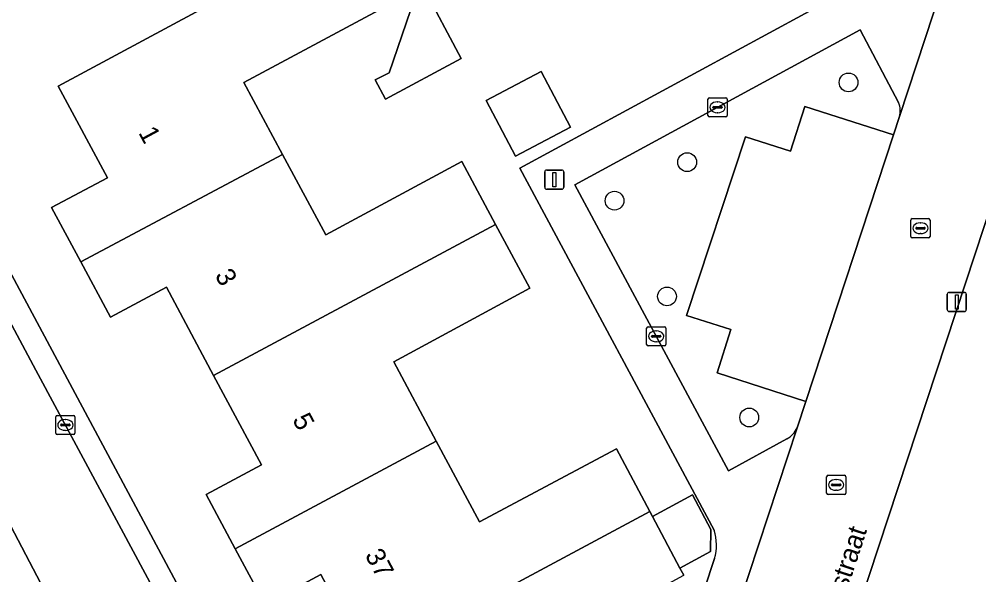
# Model space of a CAD drawing. Extents: x 157793 to 159380, y 380877 to 382313.
# Drawn here: x 159080.1 to 159130.1, y 382013.7 to 382042.7 of the extents above; entities that cross this region are included whole.
import ezdxf

# ---------------------------------------------------------------- set-up
doc = ezdxf.new("R2010")
doc.units = 0
for name, color, linetype in [('IMGEO_Boom', 7, 'Continuous'), ('IMGEO_Erf', 7, 'Continuous'), ('IMGEO_Groenvoorziening', 7, 'Continuous'), ('IMGEO_Kolk', 7, 'Continuous'), ('IMGEO_Lichtmast', 7, 'Continuous'), ('IMGEO_Openbare_ruimte_label', 7, 'Continuous'), ('IMGEO_Pand', 7, 'Continuous'), ('IMGEO_Pand_nummerreeks', 7, 'Continuous'), ('IMGEO_Parkeervlak_open', 7, 'Continuous'), ('IMGEO_Rijbaan_lokaal_open', 7, 'Continuous'), ('IMGEO_Voetpad_open', 7, 'Continuous')]:
    doc.layers.add(name, color=color, linetype=linetype)

msp = doc.modelspace()

# ---------------------------------------------------------------- linework, layer by layer
at = {"layer": 'IMGEO_Boom'}
for centre in [(159123.312, 382039.408), (159114.895, 382035.25), (159111.107, 382033.242), (159113.843, 382028.251), (159118.135, 382021.941)]:
    msp.add_circle(centre, 0.489, dxfattribs=at)
at = {"layer": 'IMGEO_Erf'}
for points in [[(159058.605, 382068.846), (159059.608, 382066.924), (159071.207, 382045.124), (159073.343, 382041.137), (159076.08, 382036.029), (159076.17, 382035.861), (159077.929, 382032.58), (159089.7, 382010.625), (159095.396, 382000), (159099.385, 381992.559)], [(159133.238, 382065.903), (159129.251, 382063.628), (159136.415, 382050.207), (159119.875, 382000)], [(159116.298, 382016.061), (159106.162, 382034.945), (159126.623, 382046.04), (159126.157, 382046.876), (159128.002, 382047.852), (159120.914, 382060.575)], [(159098.247, 382009.153), (159095.781, 382013.765), (159092.883, 382012.2), (159091.327, 382015.094), (159089.806, 382017.921), (159092.687, 382019.48), (159090.195, 382024.132), (159087.733, 382028.728), (159084.819, 382027.175), (159083.27, 382030.054), (159081.741, 382032.895), (159084.656, 382034.432), (159082.09, 382039.218), (159092.28, 382044.707)], [(159100.536, 382044.11), (159091.765, 382039.408), (159093.789, 382035.648), (159096.045, 382031.457), (159103.145, 382035.281), (159104.905, 382031.997), (159106.686, 382028.674), (159099.592, 382024.847), (159101.811, 382020.701), (159104.056, 382016.505), (159111.211, 382020.308), (159112.951, 382017.04), (159113.085, 382016.789), (159115.167, 382017.906), (159116.125, 382016.107), (159116.12, 382014.951), (159114.52, 382014.093), (159114.716, 382013.726)], [(159101.112, 382044.419), (159103.109, 382040.651), (159099.169, 382038.536), (159098.626, 382039.548), (159099.352, 382039.909), (159100.685, 382043.83)], [(159110.979, 381998.428), (159111.498, 382000), (159116.32, 382014.593)]]:
    msp.add_lwpolyline(points, dxfattribs=at)
msp.add_lwpolyline([(159104.405, 382038.457), (159107.276, 382039.978), (159108.813, 382037.078), (159105.943, 382035.556)], close=True, dxfattribs=at)
msp.add_arc((159113.982, 382015.292), 2.441, 343.3538, 18.3634, dxfattribs=at)
at = {"layer": 'IMGEO_Groenvoorziening'}
for points in [[(159125.922, 382038.351), (159123.912, 382042.141), (159109.039, 382034.068), (159117.047, 382019.167), (159120.089, 382020.835)], [(159120.626, 382021.404), (159121.079, 382022.78), (159116.456, 382024.263), (159117.177, 382026.527), (159114.857, 382027.262), (159117.942, 382036.566), (159120.284, 382035.815), (159121.034, 382038.157), (159125.654, 382036.678), (159125.967, 382037.63)]]:
    msp.add_lwpolyline(points, dxfattribs=at)
for centre, radius, start, end in [((159125.001, 382037.932), 1.012, 342.6614, 24.4814), ((159119.671, 382021.768), 1.022, 294.158, 339.1565)]:
    msp.add_arc(centre, radius, start, end, dxfattribs=at)
at = {"layer": 'IMGEO_Kolk'}
for p, q in [((159116.054, 382038.608), (159116.906, 382038.608)), ((159115.979, 382037.682), (159115.979, 382038.534)), ((159116.238, 382038.102), (159116.238, 382038.114)), ((159116.676, 382038.065), (159116.278, 382038.065)), ((159116.281, 382038.151), (159116.679, 382038.151)), ((159116.467, 382038.388), (159116.492, 382038.388)), ((159116.722, 382038.114), (159116.722, 382038.102)), ((159116.98, 382038.534), (159116.98, 382037.682)), ((159116.906, 382037.608), (159116.054, 382037.608)), ((159116.49, 382037.828), (159116.465, 382037.828)), ((159126.565, 382031.382), (159126.565, 382032.234)), ((159126.64, 382032.308), (159127.492, 382032.308)), ((159127.053, 382032.088), (159127.078, 382032.088)), ((159127.566, 382032.234), (159127.566, 382031.382)), ((159126.824, 382031.802), (159126.824, 382031.814)), ((159127.262, 382031.765), (159126.864, 382031.765)), ((159126.867, 382031.851), (159127.265, 382031.851)), ((159127.308, 382031.814), (159127.308, 382031.802)), ((159127.492, 382031.308), (159126.64, 382031.308)), ((159127.076, 382031.528), (159127.051, 382031.528)), ((159112.781, 382025.745), (159112.781, 382026.597)), ((159112.856, 382026.671), (159113.708, 382026.671)), ((159113.782, 382026.597), (159113.782, 382025.745)), ((159113.04, 382026.165), (159113.04, 382026.177)), ((159113.478, 382026.128), (159113.08, 382026.128)), ((159113.083, 382026.214), (159113.481, 382026.214)), ((159113.269, 382026.451), (159113.294, 382026.451)), ((159113.524, 382026.177), (159113.524, 382026.165)), ((159113.708, 382025.671), (159112.856, 382025.671)), ((159113.292, 382025.891), (159113.267, 382025.891)), ((159082.036, 382022.052), (159082.888, 382022.052)), ((159081.961, 382021.126), (159081.961, 382021.978)), ((159082.22, 382021.546), (159082.22, 382021.558)), ((159082.263, 382021.595), (159082.661, 382021.595)), ((159082.449, 382021.832), (159082.474, 382021.832)), ((159082.704, 382021.558), (159082.704, 382021.546)), ((159082.962, 382021.978), (159082.962, 382021.126)), ((159082.888, 382021.052), (159082.036, 382021.052)), ((159082.658, 382021.509), (159082.26, 382021.509)), ((159082.472, 382021.272), (159082.447, 382021.272)), ((159122.167, 382018.002), (159122.167, 382018.854)), ((159122.242, 382018.928), (159123.094, 382018.928)), ((159122.655, 382018.708), (159122.68, 382018.708)), ((159123.168, 382018.854), (159123.168, 382018.002)), ((159122.426, 382018.422), (159122.426, 382018.434)), ((159122.864, 382018.385), (159122.466, 382018.385)), ((159122.469, 382018.471), (159122.867, 382018.471)), ((159122.678, 382018.148), (159122.653, 382018.148)), ((159122.91, 382018.434), (159122.91, 382018.422)), ((159123.094, 382017.928), (159122.242, 382017.928))]:
    msp.add_line(p, q, dxfattribs=at)
for points in [[(159116.054, 382038.608), (159116.906, 382038.608)], [(159115.979, 382037.682), (159115.979, 382038.534)], [(159116.98, 382038.534), (159116.98, 382037.682)], [(159116.906, 382037.608), (159116.054, 382037.608)], [(159126.565, 382031.382), (159126.565, 382032.234)], [(159126.64, 382032.308), (159127.492, 382032.308)], [(159127.566, 382032.234), (159127.566, 382031.382)], [(159127.492, 382031.308), (159126.64, 382031.308)], [(159112.781, 382025.745), (159112.781, 382026.597)], [(159112.856, 382026.671), (159113.708, 382026.671)], [(159113.782, 382026.597), (159113.782, 382025.745)], [(159113.708, 382025.671), (159112.856, 382025.671)], [(159082.036, 382022.052), (159082.888, 382022.052)], [(159081.961, 382021.126), (159081.961, 382021.978)], [(159082.962, 382021.978), (159082.962, 382021.126)], [(159082.888, 382021.052), (159082.036, 382021.052)], [(159122.167, 382018.002), (159122.167, 382018.854)], [(159122.242, 382018.928), (159123.094, 382018.928)], [(159123.168, 382018.854), (159123.168, 382018.002)], [(159123.094, 382017.928), (159122.242, 382017.928)]]:
    msp.add_lwpolyline(points, dxfattribs=at)
for centre, radius, start, end in [((159116.056, 382038.532), 0.0765, 91.552, 178.448), ((159116.056, 382038.532), 0.0765, 91.552, 178.448), ((159116.904, 382038.532), 0.0765, 1.552, 88.448), ((159116.904, 382038.532), 0.0765, 1.552, 88.448), ((159116.278, 382038.111), 0.0403, 85.8775, 175.7526), ((159116.275, 382038.101), 0.0366, 178.938, 274.7102), ((159116.679, 382038.108), 0.043, 264.8664, 352.4533), ((159116.683, 382038.113), 0.0386, 1.7309, 96.639), ((159116.056, 382037.684), 0.0765, 181.552, 268.448), ((159116.056, 382037.684), 0.0765, 181.552, 268.448), ((159116.904, 382037.684), 0.0765, 271.552, 358.448), ((159116.904, 382037.684), 0.0765, 271.552, 358.448), ((159126.642, 382032.232), 0.0765, 91.552, 178.448), ((159126.642, 382032.232), 0.0765, 91.552, 178.448), ((159127.49, 382032.232), 0.0765, 1.552, 88.448), ((159127.49, 382032.232), 0.0765, 1.552, 88.448), ((159126.864, 382031.811), 0.0403, 85.8775, 175.7526), ((159126.861, 382031.801), 0.0366, 178.938, 274.7102), ((159127.265, 382031.808), 0.043, 264.8664, 352.4533), ((159127.269, 382031.813), 0.0386, 1.7309, 96.639), ((159126.642, 382031.384), 0.0765, 181.552, 268.448), ((159126.642, 382031.384), 0.0765, 181.552, 268.448), ((159127.49, 382031.384), 0.0765, 271.552, 358.448), ((159127.49, 382031.384), 0.0765, 271.552, 358.448), ((159112.858, 382026.595), 0.0765, 91.552, 178.448), ((159112.858, 382026.595), 0.0765, 91.552, 178.448), ((159113.706, 382026.595), 0.0765, 1.552, 88.448), ((159113.706, 382026.595), 0.0765, 1.552, 88.448), ((159113.08, 382026.174), 0.0403, 85.8775, 175.7526), ((159113.077, 382026.164), 0.0366, 178.938, 274.7102), ((159113.481, 382026.171), 0.043, 264.8664, 352.4533), ((159113.485, 382026.176), 0.0386, 1.7309, 96.639), ((159112.858, 382025.747), 0.0765, 181.552, 268.448), ((159112.858, 382025.747), 0.0765, 181.552, 268.448), ((159113.706, 382025.747), 0.0765, 271.552, 358.448), ((159113.706, 382025.747), 0.0765, 271.552, 358.448), ((159082.038, 382021.976), 0.0765, 91.552, 178.448), ((159082.038, 382021.976), 0.0765, 91.552, 178.448), ((159082.886, 382021.976), 0.0765, 1.552, 88.448), ((159082.886, 382021.976), 0.0765, 1.552, 88.448), ((159082.26, 382021.555), 0.0403, 85.8775, 175.7526), ((159082.257, 382021.545), 0.0366, 178.938, 274.7102), ((159082.661, 382021.552), 0.043, 264.8664, 352.4533), ((159082.665, 382021.557), 0.0386, 1.7309, 96.639), ((159082.038, 382021.128), 0.0765, 181.552, 268.448), ((159082.038, 382021.128), 0.0765, 181.552, 268.448), ((159082.886, 382021.128), 0.0765, 271.552, 358.448), ((159082.886, 382021.128), 0.0765, 271.552, 358.448), ((159122.244, 382018.852), 0.0765, 91.552, 178.448), ((159122.244, 382018.852), 0.0765, 91.552, 178.448), ((159123.092, 382018.852), 0.0765, 1.552, 88.448), ((159123.092, 382018.852), 0.0765, 1.552, 88.448), ((159122.466, 382018.431), 0.0403, 85.8775, 175.7526), ((159122.463, 382018.421), 0.0366, 178.938, 274.7102), ((159122.867, 382018.428), 0.043, 264.8664, 352.4533), ((159122.871, 382018.433), 0.0386, 1.7309, 96.639), ((159122.244, 382018.004), 0.0765, 181.552, 268.448), ((159122.244, 382018.004), 0.0765, 181.552, 268.448), ((159123.092, 382018.004), 0.0765, 271.552, 358.448), ((159123.092, 382018.004), 0.0765, 271.552, 358.448)]:
    msp.add_arc(centre, radius, start, end, dxfattribs=at)
for centre, major_axis, ratio, start_param, end_param in [((159116.466, 382038.108), (-0.387, 0.002), 0.722429, 4.712389, 7.853982), ((159116.491, 382038.108), (-0.39, 0.002), 0.717154, 1.570796, 4.712389), ((159127.052, 382031.808), (-0.387, 0.002), 0.722429, 4.712389, 7.853982), ((159127.077, 382031.808), (-0.39, 0.002), 0.717154, 1.570796, 4.712389), ((159113.268, 382026.171), (-0.387, 0.002), 0.722429, 4.712389, 7.853982), ((159113.293, 382026.171), (-0.39, 0.002), 0.717154, 1.570796, 4.712389), ((159082.448, 382021.552), (-0.387, 0.002), 0.722429, 4.712389, 7.853982), ((159082.473, 382021.552), (-0.39, 0.002), 0.717154, 1.570796, 4.712389), ((159122.654, 382018.428), (-0.387, 0.002), 0.722429, 4.712389, 7.853982), ((159122.679, 382018.428), (-0.39, 0.002), 0.717154, 1.570796, 4.712389)]:
    msp.add_ellipse(centre, major_axis=major_axis, ratio=ratio, start_param=start_param, end_param=end_param, dxfattribs=at)
at = {"layer": 'IMGEO_Lichtmast'}
for p, q in [((159107.467, 382033.941), (159107.467, 382034.741)), ((159107.467, 382034.741), (159107.467, 382033.941)), ((159107.567, 382034.841), (159108.357, 382034.841)), ((159108.357, 382034.841), (159107.567, 382034.841)), ((159108.457, 382034.741), (159108.457, 382033.941)), ((159108.457, 382033.941), (159108.457, 382034.741)), ((159108.357, 382033.841), (159107.567, 382033.841)), ((159107.567, 382033.841), (159108.357, 382033.841)), ((159128.464, 382027.564), (159128.464, 382028.364)), ((159128.464, 382028.364), (159128.464, 382027.564)), ((159128.564, 382028.464), (159129.354, 382028.464)), ((159129.354, 382028.464), (159128.564, 382028.464)), ((159129.454, 382028.364), (159129.454, 382027.564)), ((159129.454, 382027.564), (159129.454, 382028.364)), ((159129.354, 382027.464), (159128.564, 382027.464)), ((159128.564, 382027.464), (159129.354, 382027.464))]:
    msp.add_line(p, q, dxfattribs=at)
for points in [[(159107.887, 382034.716), (159108.037, 382034.716), (159108.037, 382033.966), (159107.887, 382033.966), (159107.887, 382034.716)], [(159128.884, 382028.339), (159129.034, 382028.339), (159129.034, 382027.589), (159128.884, 382027.589), (159128.884, 382028.339)]]:
    msp.add_lwpolyline(points, dxfattribs=at)
for centre, start, end in [((159107.567, 382034.741), 90, 180), ((159107.567, 382034.741), 90, 180), ((159108.357, 382034.741), 0, 90), ((159108.357, 382034.741), 360, 90), ((159107.567, 382033.941), 180, 270), ((159107.567, 382033.941), 180, 270), ((159108.357, 382033.941), 270, 0), ((159108.357, 382033.941), 270, 0), ((159128.564, 382028.364), 90, 180), ((159128.564, 382028.364), 90, 180), ((159129.354, 382028.364), 0, 90), ((159129.354, 382028.364), 360, 90), ((159128.564, 382027.564), 180, 270), ((159128.564, 382027.564), 180, 270), ((159129.354, 382027.564), 270, 0), ((159129.354, 382027.564), 270, 0)]:
    msp.add_arc(centre, 0.1, start, end, dxfattribs=at)
at = {"layer": 'IMGEO_Pand'}
for points in [[(159091.765, 382039.408), (159100.536, 382044.11), (159100.685, 382043.83), (159099.352, 382039.909), (159098.626, 382039.548), (159099.169, 382038.536), (159103.109, 382040.651), (159101.112, 382044.419), (159099.026, 382048.309), (159092.28, 382044.707), (159082.09, 382039.218), (159084.656, 382034.432), (159081.741, 382032.895), (159083.27, 382030.054), (159093.789, 382035.648)], [(159104.405, 382038.457), (159105.943, 382035.556), (159108.813, 382037.078), (159107.276, 382039.978)], [(159090.195, 382024.132), (159104.905, 382031.997), (159103.145, 382035.281), (159096.045, 382031.457), (159093.789, 382035.648), (159083.27, 382030.054), (159084.819, 382027.175), (159087.733, 382028.728)], [(159091.327, 382015.094), (159101.811, 382020.701), (159099.592, 382024.847), (159106.686, 382028.674), (159104.905, 382031.997), (159090.195, 382024.132), (159092.687, 382019.48), (159089.806, 382017.921)], [(159091.327, 382015.094), (159092.883, 382012.2), (159095.781, 382013.765), (159098.247, 382009.153), (159112.951, 382017.04), (159111.211, 382020.308), (159104.056, 382016.505), (159101.811, 382020.701)], [(159113.085, 382016.789), (159114.52, 382014.093), (159116.12, 382014.951), (159116.125, 382016.107), (159115.167, 382017.906)], [(159107.609, 382009.864), (159114.716, 382013.726), (159114.52, 382014.093), (159113.085, 382016.789), (159112.951, 382017.04), (159098.247, 382009.153), (159100.741, 382004.488), (159097.863, 382002.952), (159099.418, 382000), (159109.933, 382005.544)]]:
    msp.add_lwpolyline(points, close=True, dxfattribs=at)
at = {"layer": 'IMGEO_Parkeervlak_open'}
msp.add_lwpolyline([(159121.079, 382022.78), (159125.654, 382036.678), (159121.034, 382038.157), (159120.284, 382035.815), (159117.942, 382036.566), (159114.857, 382027.262), (159117.177, 382026.527), (159116.456, 382024.263)], close=True, dxfattribs=at)
at = {"layer": 'IMGEO_Rijbaan_lokaal_open'}
for points in [[(159119.875, 382000), (159136.415, 382050.207), (159129.251, 382063.628), (159122.283, 382059.652), (159128.931, 382047.292), (159129.065, 382047.04), (159125.967, 382037.63), (159125.654, 382036.678), (159121.079, 382022.78), (159120.626, 382021.404), (159113.579, 382000), (159112.527, 381996.806), (159110.478, 381993.665), (159101.213, 381988.828), (159100.291, 381988.347), (159109.169, 381971.815), (159109.875, 381970.417), (159110.957, 381970.959)], [(159085.143, 382005.714), (159084.067, 382007.775), (159079.626, 382016.284)]]:
    msp.add_lwpolyline(points, dxfattribs=at)
msp.add_lwpolyline([(159088.616, 382010.088), (159085.368, 382016.136), (159080.928, 382024.404), (159079.107, 382027.796), (159076.849, 382032), (159075.088, 382035.28), (159072.269, 382040.552), (159070.124, 382044.565), (159068.811, 382047.021), (159068.649, 382047.322), (159064.214, 382044.942), (159064.35, 382044.751), (159067.577, 382038.736), (159078.214, 382018.91), (159079.489, 382016.546), (159079.626, 382016.284), (159084.067, 382007.775)], close=True, dxfattribs=at)
at = {"layer": 'IMGEO_Voetpad_open'}
for points in [[(159125.967, 382037.63), (159129.065, 382047.04), (159128.931, 382047.292), (159126.623, 382046.04), (159106.162, 382034.945), (159116.298, 382016.061)], [(159120.089, 382020.835), (159117.047, 382019.167), (159109.039, 382034.068), (159123.912, 382042.141), (159125.922, 382038.351)], [(159099.385, 381992.559), (159095.396, 382000), (159089.7, 382010.625), (159088.616, 382010.088), (159093.57, 382000.862), (159094.033, 382000), (159095.361, 381997.528), (159099.381, 381990.042), (159100.291, 381988.347), (159101.213, 381988.828), (159110.478, 381993.665), (159112.527, 381996.806), (159113.579, 382000), (159120.626, 382021.404)], [(159116.32, 382014.593), (159111.498, 382000), (159110.979, 381998.428)]]:
    msp.add_lwpolyline(points, dxfattribs=at)
msp.add_lwpolyline([(159077.929, 382032.58), (159076.17, 382035.861), (159076.08, 382036.029), (159073.343, 382041.137), (159072.269, 382040.552), (159075.088, 382035.28), (159076.849, 382032), (159079.107, 382027.796), (159080.928, 382024.404), (159085.368, 382016.136), (159088.616, 382010.088), (159089.7, 382010.625)], close=True, dxfattribs=at)
for centre, radius, start, end in [((159125.001, 382037.932), 1.012, 342.6614, 24.4814), ((159119.671, 382021.768), 1.022, 294.158, 339.1565), ((159113.982, 382015.292), 2.441, 343.3538, 18.3634)]:
    msp.add_arc(centre, radius, start, end, dxfattribs=at)

# ---------------------------------------------------------------- texts
at = {"layer": 'IMGEO_Openbare_ruimte_label'}
msp.add_text('Martin Luther Kingstraat', height=1, rotation=71.7643, dxfattribs=at).set_placement((159119.815, 382002.512))
at = {"layer": 'IMGEO_Pand_nummerreeks'}
for s, rotation, p in [('1', 298.218, (159086.254, 382036.787)), ('3', 298.219, (159090.24, 382029.361)), ('5', 298.219, (159094.279, 382021.833)), ('37', 298.1786, (159098.064, 382014.775))]:
    msp.add_text(s, height=1, rotation=rotation, dxfattribs=at).set_placement(p)

doc.saveas('drawing.dxf')
